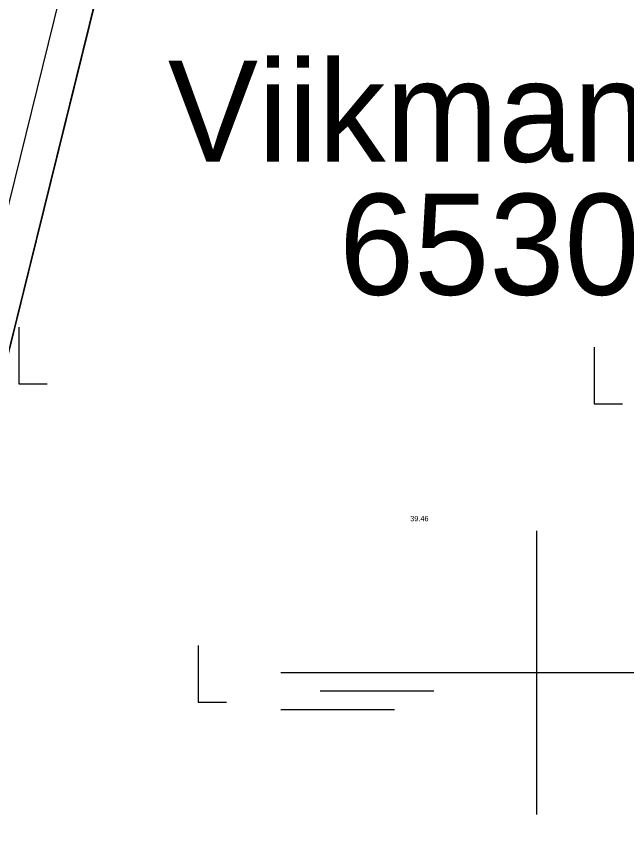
# Model space of a CAD drawing. Extents: x 544674 to 552202, y 6585829 to 6588119.
# Drawn here: x 550370.65 to 550405.08, y 6587191.19 to 6587237.05 of the extents above; entities that cross this region are included whole.
import ezdxf

# ---------------------------------------------------------------- set-up
doc = ezdxf.new("R2010")
doc.units = 0
for name, color, linetype in [('HALJASTUS', 7, 'Continuous'), ('illumineerimisjooned', 7, 'Continuous'), ('kataster', 7, 'Continuous'), ('maardlad', 7, 'Continuous'), ('ME', 7, 'Continuous'), ('MOOTKORG-EH2000', 7, 'Continuous'), ('Plokid orig', 7, 'Continuous'), ('VORK', 7, 'Continuous')]:
    doc.layers.add(name, color=color, linetype=linetype)

# ---------------------------------------------------------------- blocks, each defined once
blk = doc.blocks.new('SOO')
at = {"layer": 'HALJASTUS'}
for p, q in [((-2.19, 0.65), (1.82, 0.65)), ((-0.8, 0), (3.2, 0)), ((-2.19, -0.65), (1.82, -0.65))]:
    blk.add_line(p, q, dxfattribs=at)
blk = doc.blocks.new('RAIESM')
at = {"layer": 'HALJASTUS'}
for p, q in [((0, 2), (0, 0)), ((0, 0), (1, 0))]:
    blk.add_line(p, q, dxfattribs=at)

msp = doc.modelspace()

# ---------------------------------------------------------------- linework, layer by layer
at = {"layer": 'illumineerimisjooned'}
msp.add_lwpolyline([(549385.759, 6587370.897), (549453.195, 6587391.496), (549657.69, 6587485.602), (549953.264, 6587514.367), (549959, 6587478.673), (549960.584, 6587470.411), (549966.491, 6587468.647), (550074.588, 6587526.998), (550194.651, 6587392.056), (550162.07, 6587337.455), (550384.802, 6587285.483), (550352.858, 6587156.225), (550166.563, 6587182.325), (550170.434, 6587196.945), (550126.763, 6587279.172), (549985.425, 6587249.939), (549966.482, 6587380.956), (549334.887, 6587309.084), (549332.256, 6587325.74), (549351.293, 6587327.741), (549373.837, 6587344.121)], close=True, dxfattribs=at)
at = {"layer": 'kataster'}
for points in [[(550180.8, 6587345.43), (550389.72, 6587297.05), (550351.66, 6587143.04), (550161.05, 6587169.32), (550168.3, 6587196.7), (550125.7, 6587276.91), (549983.75, 6587247.55), (549964.78, 6587378.75), (549963.15, 6587426.56), (549994.89, 6587430.61), (549994.68, 6587461.94), (549962.32, 6587471.98), (549960.97, 6587479.02), (550024.32, 6587515.29), (550077.4, 6587541.89), (550209.46, 6587393.46)], [(550389.72, 6587297.05), (550525.6, 6587265.61), (550490.63, 6587124.15), (550351.66, 6587143.04)]]:
    msp.add_lwpolyline(points, close=True, dxfattribs=at)
at = {"layer": 'maardlad'}
msp.add_lwpolyline([(549329.95, 6587327.51), (549333.21, 6587306.88), (549964.78, 6587378.75), (549983.75, 6587247.55), (550125.7, 6587276.91), (550168.3, 6587196.7), (550164.05, 6587180.66), (550354.37, 6587153.99), (550387.23, 6587286.97), (550165.19, 6587338.78), (550197.12, 6587392.29), (550075.03, 6587529.51), (549966.27, 6587470.8), (549962.32, 6587471.98), (549960.97, 6587479.02), (549954.94, 6587516.54), (549657.16, 6587487.56), (549464.02, 6587398.68), (549961.32, 6587453.7), (549963.15, 6587426.56), (549380.16, 6587363.23), (549372.23, 6587345.42), (549350.55, 6587329.67)], close=True, dxfattribs=at)
at = {"layer": 'ME'}
msp.add_lwpolyline([(549384.302, 6587372.543), (549452.481, 6587393.37), (549657.16, 6587487.56), (549954.94, 6587516.54), (549960.97, 6587479.02), (549962.32, 6587471.98), (549966.27, 6587470.8), (550075.03, 6587529.51), (550197.12, 6587392.29), (550165.19, 6587338.78), (550387.23, 6587286.97), (550354.367, 6587153.994), (550164.052, 6587180.657), (550168.3, 6587196.7), (550125.7, 6587276.91), (549983.75, 6587247.55), (549964.78, 6587378.75), (549333.21, 6587306.88), (549329.952, 6587327.509), (549350.55, 6587329.674), (549372.228, 6587345.424), (549384.302, 6587372.543)], dxfattribs=at)
at = {"layer": 'Plokid orig'}
msp.add_lwpolyline([(549384.302, 6587372.543), (549452.481, 6587393.37), (549657.16, 6587487.56), (549954.94, 6587516.54), (549960.97, 6587479.02), (549962.32, 6587471.98), (549966.27, 6587470.8), (550075.03, 6587529.51), (550197.12, 6587392.29), (550165.19, 6587338.78), (550387.23, 6587286.97), (550354.367, 6587153.994), (550164.052, 6587180.657), (550168.3, 6587196.7), (550125.7, 6587276.91), (549983.75, 6587247.55), (549964.78, 6587378.75), (549333.21, 6587306.88), (549329.952, 6587327.509), (549350.55, 6587329.674), (549372.228, 6587345.424), (549384.302, 6587372.543)], dxfattribs=at)
at = {"layer": 'VORK'}
for p, q in [((550400, 6587208.001), (550400, 6587191.999)), ((550391.999, 6587200), (550408.001, 6587200))]:
    msp.add_line(p, q, dxfattribs=at)

# ---------------------------------------------------------------- block references
at = {"layer": 'HALJASTUS', "xscale": 1.6, "yscale": 1.6000000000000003}
for name, p in [('RAIESM', (550370.79, 6587216.293)), ('RAIESM', (550403.241, 6587215.166)), ('RAIESM', (550380.913, 6587198.332)), ('SOO', (550389.08, 6587198.966))]:
    msp.add_blockref(name, p, dxfattribs=at)

# ---------------------------------------------------------------- texts
at = {"layer": 'kataster'}
for s, p in [('Viikmanni-Soodevahe', (550379.203, 6587228.835)), ('65301:011:0077', (550388.853, 6587221.327))]:
    msp.add_text(s, height=5.7, dxfattribs=at).set_placement(p)
at = {"layer": 'MOOTKORG-EH2000'}
msp.add_text(' 39.46', height=0.3, dxfattribs=at).set_placement((550392.75, 6587208.546))

doc.saveas('drawing.dxf')
